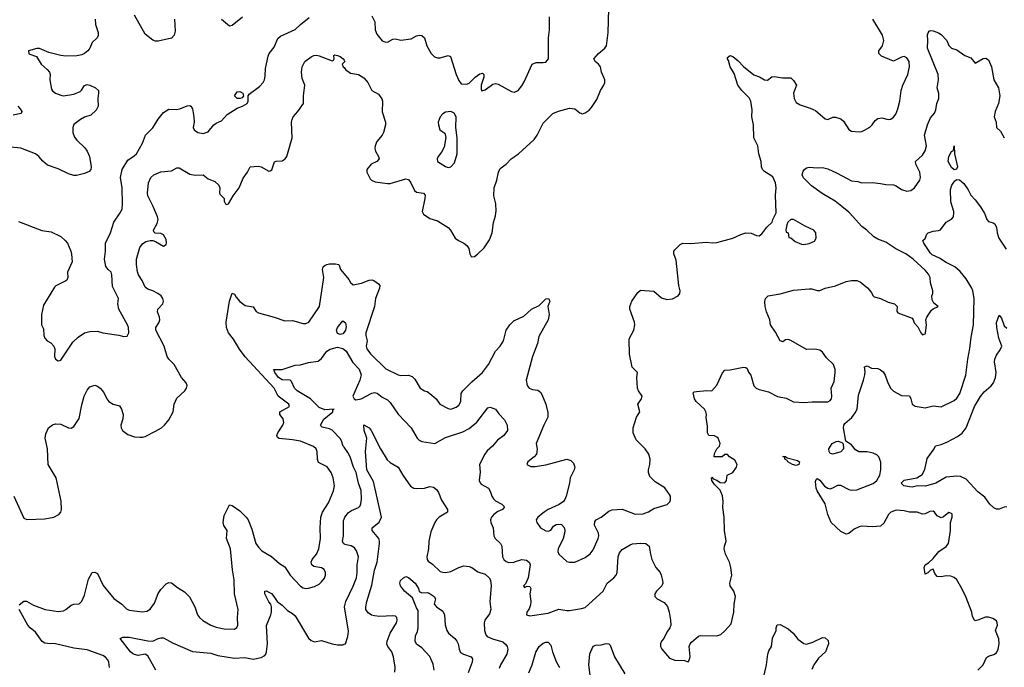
# Model space of a CAD drawing. Header units: inches. Extents: x 2001573 to 2220545, y 644482 to 846830.
# Tile 482 of 656: x 2107539 to 2115010, y 766551 to 771467. Entities that reach past the tile are written whole.
import ezdxf

# ---------------------------------------------------------------- set-up
doc = ezdxf.new("R2010")
doc.units = ezdxf.units.IN
doc.header["$MEASUREMENT"] = 0
for name, color, linetype in [('C1706', 7, 'Continuous'), ('C1707', 7, 'Continuous'), ('C1716', 7, 'Continuous'), ('C1717', 7, 'Continuous')]:
    doc.layers.add(name, color=color, linetype=linetype)

msp = doc.modelspace()

# ---------------------------------------------------------------- linework, layer by layer
at = {"layer": 'C1706', "color": 5}
for points, elevation in [([(2107493.4, 767850), (2107570, 767683), (2107593.8, 767673.8), (2107730, 767677.1), (2107797, 767690), (2107835, 767710), (2107849.8, 767730), (2107855.6, 767750), (2107852.9, 767812.9), (2107815.1, 767990), (2107755.4, 768090), (2107750.9, 768210), (2107732.4, 768290), (2107736.2, 768323.8), (2107756.2, 768370), (2107787.3, 768392.7), (2107810, 768399.5), (2107850, 768395.8), (2107910, 768368), (2107930, 768367.3), (2107950, 768378.8), (2107990, 768441), (2108010, 768544.7), (2108028.2, 768610), (2108050, 768654.8), (2108070, 768679.1), (2108110, 768693.4), (2108130, 768686), (2108150, 768671), (2108177.4, 768637.4), (2108199.3, 768590), (2108216.3, 768570), (2108249, 768549), (2108296.5, 768536.5), (2108311.8, 768511.8), (2108323.6, 768470), (2108321.5, 768438.5), (2108307.2, 768390), (2108308.5, 768370), (2108318, 768350), (2108358.3, 768318.3), (2108410, 768301.3), (2108450, 768297.3), (2108470, 768297.3), (2108490, 768304), (2108570, 768342.7), (2108614.5, 768370), (2108638, 768390), (2108670, 768430.8), (2108704, 768490), (2108711.6, 768550), (2108730, 768594), (2108792.3, 768650), (2108804.5, 768670), (2108809.4, 768690), (2108800.9, 768710), (2108765.6, 768750), (2108709.8, 768850), (2108670.9, 768890.9), (2108658.6, 768910), (2108634.2, 768990), (2108572.1, 769110), (2108571.3, 769130), (2108594.4, 769165.6), (2108601.5, 769190), (2108599.7, 769210), (2108585.1, 769250), (2108587.6, 769270), (2108623.7, 769310), (2108629.4, 769330), (2108626, 769350), (2108612.3, 769370), (2108586, 769390), (2108549.3, 769410), (2108510, 769422.4), (2108490, 769436.9), (2108466.9, 769486.9), (2108439.7, 769530), (2108433.2, 769553.2), (2108424.7, 769610), (2108424, 769650), (2108450, 769738.8), (2108470, 769765.5), (2108496.6, 769783.4), (2108530, 769790.7), (2108550, 769790.7), (2108570, 769783.1), (2108630, 769748.8), (2108650, 769762), (2108653.3, 769770), (2108650, 769798), (2108630, 769833.5), (2108610, 769844.8), (2108567.3, 769847.3), (2108556, 769856), (2108554, 769870), (2108580.8, 769919.2), (2108588.9, 769950), (2108585, 769970), (2108572.8, 770000)], 420), ([(2107530, 769936), (2107706.4, 769866.4), (2107777.1, 769857.1), (2107850, 769821.1), (2107884.9, 769790), (2107900.3, 769770), (2107926.7, 769710), (2107932.8, 769687.2), (2107937.1, 769630), (2107900.4, 769550), (2107903.8, 769510), (2107895.5, 769490), (2107890, 769483.7), (2107812.7, 769447.3), (2107803.4, 769436.6), (2107720.3, 769299.7), (2107705.5, 769230), (2107704.7, 769150), (2107719.9, 769119.9), (2107723.1, 769070), (2107730, 769051), (2107747.7, 769030), (2107774.9, 769014.9), (2107798, 768990), (2107804.7, 768970), (2107802.8, 768910), (2107811.3, 768890), (2107830, 768878.8), (2107850, 768882.8), (2107941, 769019), (2107982, 769058), (2108030.9, 769089.1), (2108070, 769100.3), (2108130, 769103.7), (2108170.3, 769090.3), (2108290, 769072.7), (2108330, 769062.4), (2108354, 769066), (2108367.3, 769090), (2108363.6, 769130), (2108356.9, 769150), (2108291.1, 769270), (2108283.6, 769310), (2108287.6, 769350), (2108242, 769442), (2108238.5, 769530), (2108233, 769550), (2108209.5, 769570), (2108192.5, 769592.5), (2108183, 769650), (2108189.6, 769710), (2108189.6, 769770), (2108228.6, 769850), (2108252.8, 769930), (2108300.5, 770000)], 440), ([(2107533.8, 767026.2), (2107570, 767053), (2107590, 767054), (2107643.4, 767023.4), (2107731.1, 766991.1), (2107830, 766976.1), (2107870, 766979.6), (2107890, 766989), (2107930, 767022.3), (2107950, 767030.3), (2107990, 767033.7), (2108010, 767054), (2108030, 767099.1), (2108060, 767220), (2108090, 767270.7), (2108110, 767274), (2108130, 767262.8), (2108172.7, 767172.7), (2108253.2, 767073.2), (2108314.9, 767030), (2108350, 766996.3), (2108370, 766986), (2108470, 766971.5), (2108502.8, 766977.2), (2108528.5, 766991.5), (2108562.5, 767037.5), (2108588.8, 767111.2), (2108610, 767142.6), (2108650, 767184.9), (2108670, 767195.5), (2108690, 767193), (2108736.9, 767156.9), (2108790, 767124.4), (2108826.4, 767086.4), (2108867.8, 767010), (2108889.1, 766949.1), (2108902.4, 766930), (2108927.3, 766907.3), (2108988, 766870), (2109030, 766854.9), (2109090, 766843.7), (2109170, 766842), (2109187.3, 766852.7), (2109195.1, 766870), (2109191.2, 766930), (2109195.6, 766990), (2109169.8, 767109.8), (2109165.2, 767214.8), (2109152.5, 767290), (2109137.7, 767450), (2109107.9, 767530), (2109113.3, 767590), (2109088.2, 767628.2), (2109082, 767650), (2109090, 767704), (2109130, 767784.9), (2109150, 767779.5), (2109210, 767740.2), (2109258.3, 767690), (2109271.7, 767670), (2109300.2, 767600.2), (2109330, 767490.6), (2109350, 767462.4), (2109376.7, 767436.7), (2109450, 767392.9), (2109510, 767339.6), (2109550, 767314.7), (2109590.3, 767250), (2109670, 767167.7), (2109690, 767154.6), (2109710, 767150.3), (2109730, 767151.4), (2109774.9, 767165.1), (2109810, 767183.2), (2109830, 767199), (2109851.1, 767228.9), (2109858.8, 767250), (2109860.4, 767270), (2109850, 767294), (2109830, 767306.3), (2109770, 767316.9), (2109755.6, 767330), (2109751.2, 767350), (2109758.3, 767370), (2109790, 767410.3), (2109809.2, 767450.8), (2109820.6, 767530), (2109818.4, 767610), (2109823.5, 767690), (2109836.5, 767730), (2109881.3, 767798.7), (2109920.4, 767890), (2109927, 767930), (2109918.2, 767990), (2109901.4, 768030), (2109872.9, 768072.9), (2109806.3, 768106.3), (2109799.8, 768130), (2109797.1, 768190), (2109789.7, 768210), (2109768.1, 768228.1), (2109668.9, 768268.9), (2109610, 768278.8), (2109507, 768287), (2109494.7, 768294.7), (2109491.1, 768310), (2109498.4, 768330), (2109536.8, 768390), (2109542.8, 768410), (2109536.9, 768436.9), (2109512.8, 768470), (2109511.6, 768490), (2109586, 768530), (2109581.3, 768550), (2109501.1, 768610), (2109470.5, 768670), (2109248.8, 768908.8), (2109205.5, 768965.5), (2109162.1, 769042.1), (2109122.9, 769090), (2109107.6, 769130), (2109106, 769170), (2109131.2, 769330), (2109150, 769391), (2109170, 769384), (2109181, 769361), (2109208.2, 769328.2), (2109250, 769298.5), (2109310, 769287.3), (2109333.1, 769253.1), (2109350, 769241.3), (2109470, 769210.4), (2109550, 769181.1), (2109610, 769184.6), (2109690, 769160.6), (2109710, 769160.2), (2109732.1, 769170), (2109813.3, 769290), (2109846.2, 769510), (2109837.7, 769570), (2109841, 769590), (2109857, 769603), (2109870, 769610.1), (2109890, 769613), (2109934.4, 769614.4), (2109957, 769610), (2109963.2, 769603.2), (2109973.6, 769570), (2110000, 769539)], 380), ([(2110000, 769095.4), (2109990, 769083.2), (2109970, 769077.7), (2109950, 769086.4), (2109941.8, 769110), (2109950, 769130.2), (2109990, 769181.6), (2110000, 769174.2)], 360), ([(2110000, 768221.6), (2109993.8, 768230), (2109980.7, 768270), (2109970, 768288.2), (2109910.6, 768350.6), (2109890, 768360.9), (2109833.8, 768373.8), (2109823.9, 768383.9), (2109822, 768390), (2109846, 768434), (2109914.5, 768490), (2109914.6, 768505.4), (2109926, 768510), (2109853, 768507), (2109810, 768523.1), (2109744.8, 768590), (2109643.9, 768650), (2109624.8, 768670), (2109600.9, 768720.9), (2109590, 768729.8), (2109530, 768734.6), (2109503.1, 768750), (2109474, 768790), (2109467.5, 768812.5), (2109530, 768812.7), (2109630, 768844.7), (2109670, 768847.3), (2109730, 768864.9), (2109804.4, 768875.6), (2109830, 768894.4), (2109868.3, 768950), (2109893.7, 768966.3), (2109950, 768982.3), (2109990, 768972.5), (2110000, 768963.9)], 360), ([(2110000, 767487.4), (2109992.9, 767492.9), (2109988.7, 767510), (2109995.3, 767550), (2109995.4, 767664.6), (2110000, 767676.5)], 360), ([(2108572, 766530), (2108510, 766637.6), (2108490, 766651.2), (2108438.5, 766641.5), (2108410, 766647.7), (2108395.9, 766655.9), (2108379.1, 766670), (2108300.9, 766770), (2108321, 766779), (2108370, 766780.1), (2108510, 766752.7), (2108549.2, 766750.8), (2108590, 766770.6), (2108610, 766776.3), (2108630, 766774), (2108698, 766738), (2108850, 766672), (2108990, 766657.4), (2109041.2, 766641.2), (2109170, 766621), (2109246.3, 766626.3), (2109310, 766614), (2109370, 766626), (2109398.3, 766641.7), (2109406, 766650), (2109412, 766670), (2109418.7, 766730), (2109410.9, 766869.1), (2109445.1, 766950), (2109449.5, 766970), (2109449.5, 767010), (2109444.5, 767030), (2109430, 767049.3), (2109399.5, 767110), (2109398, 767130), (2109410, 767132.7), (2109450, 767110.3), (2109468.4, 767090), (2109491.5, 767051.5), (2109530, 767023.8), (2109570, 766981.3), (2109610, 766959.1), (2109630, 766940.8), (2109730, 766773.7), (2109750, 766754.3), (2109774.7, 766745.2), (2109830, 766756), (2109910, 766728.7), (2109950, 766721.1), (2109990, 766721.3), (2110000, 766726)], 360), ([(2108221.5, 766550), (2108216.2, 766590), (2108208.3, 766608.3), (2108190, 766628.4), (2108170, 766640.9), (2108050, 766685), (2107950, 766695.9), (2107810, 766729.8), (2107750, 766730.9), (2107730, 766735.1), (2107710, 766746.9), (2107657.6, 766817.6), (2107617.2, 766850), (2107600.3, 766870), (2107535.1, 766990)], 380)]:
    msp.add_lwpolyline(points, dxfattribs=dict(at, elevation=elevation))
at = {"layer": 'C1707', "color": 5}
for points, elevation in [([(2108713.8, 771470), (2108719, 771381), (2108711.8, 771350), (2108690, 771328.2), (2108590, 771303), (2108570, 771303.5), (2108550, 771311.1), (2108490, 771356.3), (2108410, 771502.4)], 440), ([(2108110.4, 771470), (2108114, 771430), (2108134, 771370), (2108133.7, 771346.3), (2108126.8, 771330), (2108090, 771294), (2108070.5, 771250), (2108055.5, 771230), (2108030.2, 771209.8), (2108010, 771200.5), (2107973.1, 771193.1), (2107890, 771191.1), (2107850, 771194.3), (2107758.9, 771218.9), (2107690, 771249.3), (2107670, 771249.2), (2107606, 771230), (2107607.9, 771207.9), (2107667.3, 771187.3), (2107702.4, 771130), (2107748.5, 771090), (2107764.9, 771070), (2107770.4, 771050), (2107768.5, 771010), (2107780.7, 770940.7), (2107787.2, 770927.2), (2107810.7, 770910), (2107850, 770893.1), (2107870, 770890.3), (2107950, 770902.2), (2107998, 770922), (2108008.7, 770931.3), (2108030, 770967.7), (2108050, 770974.6), (2108070, 770970.3), (2108113.4, 770950), (2108136, 770930), (2108137.8, 770910), (2108131.5, 770870), (2108134.3, 770810), (2108119.9, 770780.1), (2108078, 770742), (2108030, 770727.8), (2108000.5, 770710), (2107950, 770671.5), (2107940.9, 770650), (2107942.3, 770610), (2107955.3, 770575.2), (2107972.7, 770552.7), (2108033.7, 770493.7), (2108050.4, 770470), (2108068, 770430), (2108080.3, 770350), (2108078, 770330), (2108064.8, 770315.2), (2108030, 770299.1), (2107970, 770285.1), (2107950, 770285.6), (2107910, 770298), (2107830, 770334.3), (2107750, 770363), (2107713.4, 770393.4), (2107683, 770430), (2107659.5, 770450), (2107548.6, 770491.4), (2107470, 770499.7)], 440), ([(2108300.5, 770000), (2108307.3, 770010), (2108315.8, 770030), (2108319.7, 770070), (2108317.2, 770190), (2108303.1, 770270), (2108315.6, 770330), (2108359, 770401), (2108407.3, 770432.7), (2108424, 770450), (2108471.1, 770530), (2108494, 770590), (2108550, 770646.4), (2108590, 770712.4), (2108630, 770763.1), (2108670, 770788.4), (2108725.3, 770785.3), (2108752.7, 770790), (2108810, 770814), (2108830, 770814.9), (2108837.3, 770810), (2108850.3, 770790), (2108859.5, 770730), (2108861.7, 770690), (2108854.9, 770650), (2108862.6, 770630), (2108890, 770611.8), (2108930, 770603.8), (2108970, 770615.5), (2109010.8, 770669.2), (2109030, 770682.6), (2109070, 770698.7), (2109113.5, 770746.5), (2109190, 770796), (2109230, 770811), (2109264, 770830), (2109273.6, 770850), (2109272, 770890), (2109279.1, 770900.9), (2109359.4, 770960.6), (2109387, 770990), (2109397, 771010), (2109402.4, 771037.6), (2109403.8, 771096.2), (2109423.5, 771190), (2109432.6, 771210), (2109470, 771258.4), (2109496.4, 771323.6), (2109517.1, 771342.9), (2109630, 771392.4), (2109668.7, 771431.3), (2109736.6, 771483.4)], 440), ([(2109230, 771487.3), (2109150, 771424), (2109130, 771419), (2109070, 771467.6)], 440), ([(2108572.8, 770000), (2108552.3, 770050), (2108512.2, 770130), (2108509.8, 770150.2), (2108516.3, 770230), (2108534, 770270), (2108556, 770290), (2108610, 770313.4), (2108690, 770318.7), (2108730, 770343.8), (2108750, 770343.1), (2108830, 770294), (2108870, 770287.2), (2108930, 770290.3), (2108970, 770258.8), (2109019.9, 770239.9), (2109050, 770210.6), (2109057.6, 770190), (2109056, 770150), (2109060.7, 770140.7), (2109091, 770110), (2109091, 770090), (2109101, 770070), (2109110, 770065.5), (2109122, 770070), (2109158.9, 770130), (2109204.2, 770190), (2109235.3, 770264.7), (2109267.3, 770310), (2109288.7, 770351.3), (2109350, 770355.6), (2109370.2, 770350.2), (2109430, 770317.6), (2109439.7, 770320.3), (2109452.2, 770327.7), (2109471.9, 770388.1), (2109486, 770394), (2109530, 770397.1), (2109552.7, 770410), (2109567, 770430), (2109607.1, 770570), (2109602.4, 770690), (2109605.1, 770710), (2109614.5, 770730), (2109649.3, 770770), (2109692, 770830), (2109691.6, 770890), (2109701.6, 770970), (2109681.1, 771021.1), (2109677.6, 771070), (2109681.7, 771110), (2109703, 771150), (2109750, 771185.7), (2109770, 771195.6), (2109790, 771198), (2109810, 771194), (2109910, 771154.8), (2109920.4, 771159.6), (2109925.2, 771170), (2109923.7, 771196.3), (2109930, 771201), (2109950, 771196.4), (2109970, 771187.7), (2109993, 771170), (2110000, 771159.2)], 420), ([(2110000, 771143.8), (2109986.8, 771130), (2109994, 771110), (2110000, 771103.3)], 420), ([(2107524.4, 770810), (2107542.4, 770790), (2107555.5, 770770), (2107550, 770755.3), (2107490, 770742.6)], 420)]:
    msp.add_lwpolyline(points, dxfattribs=dict(at, elevation=elevation))
at = {"layer": 'C1707', "color": 5, "elevation": 440}
msp.add_lwpolyline([(2109210, 770869), (2109188, 770870), (2109169.2, 770890), (2109190, 770918.8), (2109210, 770922.8), (2109230.8, 770910), (2109238, 770890), (2109226, 770874)], close=True, dxfattribs=at)
at = {"layer": 'C1716', "color": 5}
for points, elevation in [([(2110000, 769539), (2110036.3, 769496.3), (2110050, 769472.6), (2110070, 769455.6), (2110132.7, 769467.3), (2110190.2, 769490.2), (2110210, 769492.7), (2110226.4, 769486.4), (2110261.7, 769461.7), (2110270.4, 769450), (2110270.3, 769430), (2110239, 769350), (2110231.5, 769290), (2110165.5, 769090), (2110164.5, 769070), (2110175.6, 769030), (2110167.2, 768990), (2110172.2, 768970), (2110200.6, 768930), (2110318.2, 768818.2), (2110410, 768772.2), (2110430, 768767.6), (2110490, 768768.8), (2110517.8, 768757.8), (2110537.8, 768737.7), (2110577.3, 768670), (2110610, 768650.6), (2110630, 768646), (2110652, 768630), (2110698, 768590), (2110726, 768550), (2110790, 768515.3), (2110810, 768511.8), (2110850, 768525.4), (2110870, 768540.8), (2110886, 768570), (2110889.7, 768630), (2110901.3, 768650), (2110970, 768718.9), (2111050, 768788.7), (2111096.5, 768850), (2111149.8, 768950), (2111185.1, 768990), (2111210, 769028.5), (2111229.7, 769110), (2111256.9, 769150), (2111290, 769182.7), (2111293.9, 769184.5), (2111363.6, 769216.4), (2111423.6, 769270), (2111481.4, 769298.6), (2111530, 769348.2), (2111551.6, 769351.5), (2111560.4, 769330), (2111545.5, 769290), (2111555.8, 769230), (2111548.8, 769190), (2111478.4, 769061.6), (2111466.9, 769010), (2111429.2, 768910), (2111381.1, 768730), (2111388.4, 768690), (2111404.9, 768670), (2111430, 768659.5), (2111470, 768654), (2111490, 768640.4), (2111501.8, 768621.8), (2111531.6, 768550), (2111546.5, 768486.5), (2111546.4, 768450), (2111516.1, 768390), (2111458, 768250), (2111466.6, 768206.6), (2111460.4, 768170), (2111443.8, 768150), (2111394.8, 768110), (2111386, 768090), (2111416.4, 768076.4), (2111450, 768074.9), (2111530, 768089.2), (2111690, 768132.4), (2111721.1, 768121.1), (2111739.9, 768099.9), (2111752, 768070), (2111747, 768050), (2111716.5, 767990), (2111711.4, 767950), (2111686.4, 767850), (2111675.4, 767824.6), (2111664.2, 767810), (2111632.2, 767787.8), (2111550, 767749.8), (2111517.6, 767730), (2111470.5, 767690), (2111459.1, 767670), (2111462, 767650), (2111490.3, 767610.2), (2111530, 767587), (2111550, 767584.9), (2111568.2, 767591.8), (2111590, 767622.4), (2111610, 767635.9), (2111630, 767638.8), (2111650, 767634.4), (2111670, 767612.7), (2111674.6, 767590), (2111672, 767568), (2111662, 767530), (2111624.9, 767450), (2111623.1, 767430), (2111630.8, 767410), (2111690, 767354.8), (2111710, 767348.2), (2111750, 767350.4), (2111830, 767386), (2111866.5, 767413.5), (2111890, 767443.8), (2111928.4, 767530), (2111933.1, 767550), (2111931, 767570), (2111899.7, 767630), (2111903.1, 767656.9), (2111912.7, 767670), (2111950, 767690.3), (2112010, 767737.7), (2112033.8, 767746.2), (2112110, 767751.2), (2112210, 767713.4), (2112270, 767717), (2112310, 767732.2), (2112350, 767757.6), (2112452.5, 767787.5), (2112473.1, 767806.9), (2112477.2, 767822.8), (2112476.2, 767850), (2112470, 767864), (2112434, 767914), (2112360.4, 767960.4), (2112320.7, 768000.7), (2112311.5, 768030), (2112311.3, 768050), (2112321.3, 768090), (2112323.6, 768130), (2112312, 768170), (2112284.5, 768210), (2112217.7, 768277.7), (2112194, 768330), (2112193.6, 768370), (2112219.7, 768450), (2112244.5, 768490), (2112229.5, 768550), (2112258, 768590), (2112262.7, 768610), (2112234, 768650), (2112227.8, 768670), (2112222, 768750), (2112226, 768790), (2112186.6, 768830), (2112167.2, 768927.2), (2112163.3, 769036.7), (2112166, 769050), (2112198.7, 769110), (2112205.6, 769150), (2112202.9, 769170), (2112169.6, 769270), (2112169.6, 769290.4), (2112182.9, 769330), (2112230, 769397.3), (2112250, 769413.4), (2112350, 769406), (2112410, 769356.3), (2112450, 769343), (2112491.4, 769348.6), (2112535.1, 769370), (2112547, 769390), (2112549.5, 769410), (2112541.6, 769450), (2112521.3, 769641.3), (2112502.7, 769690), (2112503.7, 769710), (2112510, 769721), (2112550, 769761), (2112570, 769770.8), (2112631.6, 769768.4), (2112750, 769778), (2112793, 769773), (2112830, 769775.3), (2112950, 769808.9), (2113010, 769836.1), (2113050, 769848.2), (2113090, 769845.8), (2113130, 769828.2), (2113150, 769827.7), (2113170, 769841), (2113207.7, 769892.3), (2113249, 769930), (2113253.2, 769950), (2113278.4, 770000)], 380), ([(2110000, 768963.9), (2110016.3, 768950), (2110065.8, 768865.8), (2110113.8, 768813.8), (2110130, 768771), (2110119.7, 768730), (2110066.4, 768610), (2110075.6, 768590), (2110090, 768582.6), (2110129.5, 768589.5), (2110210, 768633.1), (2110230, 768637), (2110252.6, 768632.6), (2110290, 768600.8), (2110330, 768581.5), (2110350, 768562.6), (2110410, 768471.6), (2110510.4, 768370), (2110555.8, 768290), (2110570, 768274.4), (2110590, 768264.2), (2110690, 768250.3), (2110770, 768296.9), (2110901.7, 768338.3), (2110950, 768364.5), (2111007.5, 768412.5), (2111090, 768521.6), (2111110, 768526.7), (2111150, 768510.3), (2111174.4, 768474.4), (2111217.6, 768430), (2111237.1, 768390), (2111240.4, 768350), (2111212.7, 768310), (2111164.1, 768275.9), (2111126, 768230), (2111084.9, 768195.1), (2111067.8, 768170), (2111027.6, 768090), (2111032.6, 768032.6), (2111026, 767970), (2111031.8, 767951.8), (2111041.5, 767941.5), (2111095.8, 767910), (2111109.2, 767889.2), (2111121.2, 767850), (2111134.3, 767830), (2111150, 767816.1), (2111196.4, 767790), (2111217.1, 767770), (2111203, 767750), (2111167.2, 767732.8), (2111136.5, 767710), (2111118.9, 767690), (2111111.7, 767670), (2111113.4, 767650), (2111131.8, 767610), (2111135.8, 767550), (2111146.7, 767530), (2111186.7, 767490), (2111196.5, 767470), (2111203.2, 767390), (2111211.7, 767370), (2111230, 767354), (2111250, 767346), (2111289.2, 767350), (2111290, 767350.3), (2111293.9, 767351.5), (2111350, 767369.2), (2111385.3, 767365.3), (2111407.8, 767347.8), (2111411.3, 767330), (2111396.9, 767230), (2111376.3, 767183.7), (2111361, 767170), (2111370, 767158), (2111390, 767167.3), (2111410, 767164), (2111417, 767150), (2111410.3, 767110), (2111417.8, 767050), (2111415.3, 767024.7), (2111406, 766994), (2111386, 766970), (2111384.7, 766950), (2111410, 766942), (2111550, 766962.3), (2111630, 766992.7), (2111690, 766982.3), (2111710, 766983.1), (2111802.8, 766997.2), (2111830, 767005.3), (2111965.1, 767130), (2111995.6, 767190), (2112047.8, 767230), (2112066, 767250), (2112072.4, 767270), (2112079.7, 767390), (2112090, 767419.1), (2112110, 767445.5), (2112170, 767482), (2112190, 767488.7), (2112250, 767493.7), (2112290, 767490.4), (2112314.9, 767470), (2112324.2, 767410), (2112335.6, 767370), (2112366.7, 767310), (2112397.6, 767270), (2112407, 767250), (2112415.8, 767210), (2112418.4, 767190), (2112410.4, 767170), (2112370.6, 767130), (2112357.3, 767110), (2112358.8, 767090), (2112376, 767070), (2112430, 767043), (2112453.7, 767013.7), (2112467, 766970), (2112478, 766910), (2112478.7, 766870), (2112472.2, 766850), (2112450, 766818), (2112427.2, 766770), (2112410, 766749.3), (2112401.1, 766730), (2112401.3, 766710), (2112410.6, 766690), (2112470, 766621.6), (2112510, 766605.5), (2112584, 766604), (2112610, 766592), (2112622, 766610), (2112626, 766634), (2112619.5, 766710), (2112627, 766730), (2112637.4, 766742.6), (2112690, 766786.8), (2112706.8, 766793.2), (2112830, 766790.4), (2112858.9, 766801.1), (2112890, 766827.3), (2112938.4, 766881.6), (2112957.4, 766970), (2112960.5, 767030), (2112969.7, 767090), (2112957.7, 767130), (2112929.6, 767170), (2112927.8, 767190), (2112942, 767250), (2112934.5, 767310), (2112925.3, 767350), (2112895.3, 767410), (2112884.7, 767450), (2112886.6, 767470), (2112900.5, 767510), (2112886, 767590), (2112883.5, 767690), (2112874.5, 767765.5), (2112878, 767810), (2112871.7, 767851.7), (2112854.8, 767894.8), (2112810, 767939), (2112790, 767968.7), (2112789.2, 767990.8), (2112790, 767994), (2112802, 767982), (2112830, 767972), (2112855.3, 767955.3), (2112890, 767951.3), (2112901.2, 767970), (2112908, 768010), (2112950, 768031.3), (2112979, 768070), (2112982, 768090), (2112964.7, 768124.7), (2112926, 768150), (2112910, 768166), (2112890, 768166), (2112870, 768148), (2112808.9, 768148.9), (2112810, 768174), (2112828, 768210), (2112848, 768230), (2112854, 768250), (2112839, 768290), (2112830, 768299), (2112810, 768308.7), (2112768, 768310), (2112758, 768330), (2112758, 768382), (2112746.8, 768446.8), (2112749.3, 768470), (2112744.5, 768490), (2112735.1, 768510), (2112672.4, 768570), (2112659.7, 768590), (2112650, 768634), (2112658, 768642), (2112675.5, 768644.5), (2112753, 768653), (2112790, 768651), (2112827.7, 768692.3), (2112873, 768787), (2112890, 768807.3), (2112930, 768810.4), (2113030.6, 768830.6), (2113047.9, 768827.9), (2113058.4, 768818.4), (2113070, 768791.3), (2113088, 768768), (2113108.9, 768688.9), (2113127.7, 768670), (2113150, 768659.5), (2113222, 768642), (2113290, 768606), (2113354.2, 768594.2), (2113410, 768567.7), (2113490, 768560.5), (2113552.7, 768567.3), (2113670, 768567.1), (2113690, 768576.3), (2113698, 768590), (2113700.5, 768610), (2113695.1, 768670), (2113719.1, 768720.9), (2113727.2, 768790), (2113726.9, 768813.1), (2113713.8, 768850), (2113661, 768901), (2113630, 768942.6), (2113610, 768958.7), (2113573, 768967), (2113510, 768964), (2113390, 769033), (2113370, 769039.6), (2113350, 769037), (2113330, 769022.7), (2113310, 769029.4), (2113274.6, 769094.6), (2113235.6, 769150), (2113231.2, 769190), (2113205.1, 769250), (2113194.7, 769290), (2113192.1, 769327.9), (2113197.2, 769350), (2113218, 769370), (2113310, 769387), (2113410, 769413.7), (2113530, 769423.6), (2113550, 769423.1), (2113590, 769411.8), (2113610, 769412), (2113651.8, 769428.2), (2113730, 769447.6), (2113810, 769479.5), (2113850, 769488.4), (2113890, 769488.4), (2113917.2, 769477.2), (2113971.6, 769431.5), (2113998.9, 769398.9), (2114014, 769370), (2114023.1, 769363.1), (2114070, 769350.4), (2114130, 769324.2), (2114176, 769310), (2114197.3, 769290), (2114195.3, 769255.3), (2114203, 769243), (2114310, 769201), (2114318.8, 769190), (2114326.2, 769166.2), (2114355.2, 769135.2), (2114376, 769090), (2114390, 769076), (2114410, 769082), (2114411.7, 769088.3), (2114418.7, 769150), (2114415.1, 769190), (2114422.7, 769210), (2114458.9, 769261.1), (2114470, 769271.3), (2114508, 769290), (2114474.8, 769314.8), (2114461.6, 769341.6), (2114460.7, 769370), (2114467.3, 769390), (2114467.6, 769410), (2114450, 769468.7), (2114446.6, 769510), (2114435.9, 769535.9), (2114410, 769566), (2114319.5, 769650), (2114263.6, 769690), (2114187.6, 769727.6), (2114110, 769779.1), (2114050, 769802), (2114019.4, 769819.4), (2113967.6, 769870), (2113930, 769896.8), (2113835.3, 770000)], 360), ([(2110598, 770000), (2110602.4, 769990), (2110650, 769958.5), (2110710, 769941.1), (2110790, 769890.2), (2110808.8, 769870), (2110843, 769810), (2110867.7, 769790), (2110910, 769771.4), (2110933, 769753), (2110946, 769730), (2110954.4, 769690), (2110964, 769670), (2110970, 769666.4), (2110990, 769670.4), (2111013.5, 769686.5), (2111064.1, 769735.9), (2111102.7, 769797.3), (2111124.5, 769850), (2111133.5, 769926.5), (2111150, 769978), (2111152.9, 770000)], 420), ([(2114810, 766530.2), (2114848.7, 766570), (2114874.7, 766625.2), (2114890, 766635.8), (2114931.3, 766648.7), (2114950, 766660.7), (2114963, 766690), (2114970.9, 766730), (2114967.6, 766767.6), (2114944.5, 766830), (2114957.6, 766870), (2114956.2, 766890), (2114950, 766904), (2114922.9, 766922.9), (2114890, 766932.7), (2114867.7, 766932.3), (2114809.1, 766909.1), (2114790, 766905.2), (2114784, 766910), (2114770, 766938), (2114763.6, 766970), (2114721.3, 767081.3), (2114688.6, 767150), (2114650, 767215.1), (2114630, 767232.3), (2114604.1, 767244.1), (2114570, 767245.6), (2114530, 767237.6), (2114501.6, 767241.6), (2114483.7, 767263.7), (2114470, 767295.3), (2114450, 767288), (2114430, 767268), (2114410, 767258), (2114402.7, 767310), (2114408.7, 767330), (2114435.3, 767344.7), (2114470, 767377.3), (2114512.8, 767430), (2114570, 767469.3), (2114587.8, 767490), (2114603.1, 767590), (2114602.4, 767650), (2114614.5, 767690), (2114613.9, 767713.9), (2114610, 767719.3), (2114590, 767726), (2114550, 767693.2), (2114530, 767685.2), (2114500.7, 767700.7), (2114481.2, 767730), (2114470, 767735.6), (2114445.5, 767734.5), (2114410, 767717.2), (2114390, 767714), (2114350, 767728.7), (2114290, 767728), (2114250, 767739), (2114190, 767744), (2114150, 767729.4), (2114130.6, 767710), (2114095.6, 767644.4), (2114070, 767622.4), (2114010, 767617.1), (2113930, 767621.6), (2113910, 767618.5), (2113870, 767600.9), (2113830, 767566.6), (2113810, 767562.9), (2113770, 767582.9), (2113697, 767650), (2113672.3, 767712.3), (2113651.7, 767791.7), (2113589.7, 767889.7), (2113581.6, 767910), (2113578, 767962), (2113582.7, 767977.3), (2113590, 767984.7), (2113610, 767970.8), (2113646.4, 767926.4), (2113670, 767910.5), (2113690, 767907), (2113710, 767913), (2113746.5, 767933.5), (2113767, 767933), (2113830, 767902), (2113850, 767897), (2113890, 767897.8), (2114014.3, 767945.7), (2114043.5, 767970), (2114066, 768010), (2114072, 768050), (2114072.4, 768107.6), (2114058.3, 768150), (2114043.3, 768163.3), (2114016, 768176), (2113970, 768186.3), (2113907.5, 768187.5), (2113881.1, 768201.1), (2113850, 768239.3), (2113808.7, 768268.7), (2113789.7, 768369.7), (2113792.4, 768390), (2113798.8, 768401.2), (2113852, 768448), (2113878, 768482), (2113892.8, 768510), (2113902.5, 768617.5), (2113941.7, 768730), (2113951.9, 768771.9), (2113954.8, 768794.8), (2113950, 768832), (2113970, 768838.8), (2114003, 768823), (2114050, 768818.4), (2114070.6, 768810), (2114090, 768794.9), (2114107, 768770), (2114125.3, 768710), (2114150, 768667), (2114170, 768647.7), (2114230, 768613.7), (2114291.8, 768611.8), (2114302, 768590), (2114310.7, 768550), (2114332.7, 768532.7), (2114410, 768521.1), (2114470, 768536), (2114530, 768529), (2114630, 768575.6), (2114650, 768593.7), (2114672.9, 768630), (2114719.2, 768770), (2114732.9, 768890), (2114749.8, 768970.2), (2114758, 769058), (2114776.3, 769150), (2114780.4, 769350), (2114771.3, 769410), (2114764, 769430), (2114721.1, 769501.1), (2114675.8, 769555.8), (2114635.3, 769590), (2114570, 769624.3), (2114517.9, 769657.9), (2114462.9, 769682.9), (2114450, 769695.8), (2114400.4, 769770), (2114392.7, 769790), (2114410, 769807.3), (2114421.3, 769838.7), (2114431.3, 769848.7), (2114470, 769863.1), (2114510, 769866.7), (2114526.7, 769873.3), (2114569.6, 769930), (2114610, 769952.4), (2114623.5, 769970), (2114626.8, 770000)], 340), ([(2114857.7, 770000), (2114858.6, 769998.5), (2114876.3, 769950), (2114890, 769936.3), (2114925.8, 769925.8), (2114937.3, 769917.3), (2114950.2, 769890.2), (2114956.5, 769850), (2114969.2, 769810), (2115025.3, 769725.3)], 340), ([(2115030, 767769.5), (2115010, 767767), (2114970, 767751.1), (2114950, 767752.3), (2114930, 767763.1), (2114900.3, 767790), (2114861.9, 767841.9), (2114810, 767883.1), (2114719.7, 767979.7), (2114678.9, 767998.9), (2114650, 768001.8), (2114570, 767993.8), (2114490, 767949.9), (2114412.9, 767927.1), (2114351.5, 767928.5), (2114310, 767919.7), (2114290, 767920.8), (2114247, 767930), (2114226.6, 767950), (2114250, 767971.3), (2114345.2, 767990), (2114385.9, 768014.1), (2114408.3, 768051.7), (2114424.6, 768135.4), (2114477.2, 768210), (2114487.2, 768232.8), (2114530, 768243), (2114578, 768262), (2114656.2, 768303.8), (2114691.5, 768328.5), (2114721.5, 768370), (2114783.7, 768530), (2114830, 768608.2), (2114857.8, 768642.2), (2114911.3, 768688.7), (2114927.6, 768710), (2114943.9, 768750), (2114948.3, 768788.3), (2114935.8, 768870), (2114937.6, 768890), (2114950, 768921), (2114979.3, 768960.7), (2114992, 768990), (2114969.1, 769049.1), (2114952.4, 769130), (2114951, 769169), (2114970, 769224.7), (2114990, 769201), (2115010, 769143.8), (2115030, 769124.4)], 320), ([(2110000, 769174.2), (2110010, 769166.8), (2110016.7, 769136.7), (2110011.9, 769110), (2110000, 769095.4)], 360), ([(2110385.6, 766514.4), (2110388.5, 766551.5), (2110375.5, 766630), (2110362, 766670), (2110332.8, 766710), (2110324.2, 766730), (2110326, 766750), (2110349.2, 766810.8), (2110397.2, 766890), (2110402.6, 766910), (2110400.7, 766930), (2110390, 766938.7), (2110370, 766942.6), (2110270, 766937.6), (2110230, 766941.5), (2110208.1, 766948.1), (2110183.6, 766963.6), (2110166.4, 766990), (2110165, 767010), (2110172.1, 767050), (2110210, 767174), (2110232, 767288), (2110251.3, 767350), (2110269.8, 767490), (2110269.8, 767510), (2110263.2, 767530), (2110212.4, 767590), (2110212.8, 767610), (2110266, 767654), (2110283.8, 767690), (2110222.6, 767962.6), (2110173.3, 768050), (2110163.8, 768190), (2110172.4, 768290), (2110153, 768350), (2110150, 768391), (2110190, 768370.3), (2110206, 768350), (2110277.6, 768210), (2110327.4, 768127.4), (2110350, 768104.9), (2110410.3, 768070), (2110446, 768010), (2110505.4, 767925.4), (2110530, 767912.2), (2110550, 767908.5), (2110610, 767911.6), (2110650, 767923.6), (2110678.4, 767918.4), (2110701.3, 767901.3), (2110717.4, 767877.4), (2110740.5, 767820.5), (2110784.9, 767750), (2110783.8, 767730), (2110722.6, 767690), (2110700.9, 767670), (2110687.9, 767650), (2110659.3, 767580.7), (2110642.8, 767510), (2110640.6, 767450), (2110629.4, 767390), (2110630.2, 767370), (2110637.4, 767357.4), (2110670, 767334), (2110730, 767279), (2110750, 767272.6), (2110770, 767270.2), (2110810, 767279.6), (2110872, 767310), (2110910, 767321.6), (2110950, 767316.9), (2110969.1, 767309.1), (2111016.1, 767276.1), (2111070, 767259.5), (2111100.3, 767230), (2111111.8, 767211.8), (2111116.3, 767170), (2111105.7, 767050), (2111113, 766990), (2111102.5, 766957.5), (2111067.2, 766910), (2111063.2, 766890), (2111066.7, 766830), (2111076.7, 766796.7), (2111085.4, 766785.4), (2111127.1, 766767.1), (2111203.7, 766743.7), (2111226.4, 766726.4), (2111236.9, 766710), (2111242.3, 766690), (2111235.5, 766650), (2111187.4, 766570), (2111176.7, 766543.3)], 340), ([(2110000, 767676.5), (2110005.3, 767690), (2110034.5, 767725.5), (2110057.4, 767742.6), (2110110, 767765.3), (2110122.2, 767777.7), (2110128.6, 767791.4), (2110132.5, 767827.5), (2110130, 767893.2), (2110108.5, 767948.5), (2110091.2, 768028.8), (2110072.1, 768070), (2110045.3, 768150), (2110030, 768181.1), (2110000, 768221.6)], 360), ([(2110000, 766726), (2110010, 766730.7), (2110030, 766786), (2110034.6, 766825.4), (2110004.5, 767010), (2110014.4, 767050), (2110070, 767167), (2110093.6, 767230), (2110099.8, 767270), (2110100.6, 767330), (2110109.8, 767390), (2110095.7, 767435.7), (2110078.5, 767458.5), (2110053.3, 767473.3), (2110004.2, 767484.2), (2110000, 767487.4)], 360), ([(2110683.7, 766530), (2110675.4, 766575.4), (2110650, 766632.8), (2110590, 766699.3), (2110550, 766726), (2110539.7, 766750), (2110543.1, 766790), (2110557.1, 766822.9), (2110562.8, 766850), (2110563.3, 766983.3), (2110550, 767002.9), (2110518.8, 767078.8), (2110458, 767130), (2110427.6, 767170), (2110423.6, 767190), (2110429.5, 767210), (2110450, 767230.6), (2110470, 767240.5), (2110490, 767234), (2110538.9, 767190), (2110564.9, 767150), (2110570, 767126), (2110590, 767117.3), (2110630, 767118), (2110646.8, 767113.2), (2110684, 767090), (2110693.4, 767070), (2110682.8, 767030), (2110701, 767010), (2110750, 766977.3), (2110763, 766950), (2110766.9, 766873.1), (2110779.7, 766830), (2110793.8, 766810), (2110841.7, 766770), (2110856.5, 766750), (2110866.7, 766730), (2110873.8, 766690), (2110884.9, 766664.9), (2110907.7, 766650), (2110965.3, 766630), (2110975.4, 766615.4), (2110973, 766590), (2110942.2, 766510)], 320), ([(2113188, 766492), (2113206.3, 766570), (2113216.8, 766650), (2113224.5, 766675.5), (2113243, 766710), (2113250, 766772), (2113279, 766830), (2113279, 766850), (2113287.3, 766872.7), (2113310, 766877.1), (2113370, 766844), (2113407.3, 766810), (2113444, 766764), (2113490, 766732.7), (2113510, 766728.2), (2113558, 766742), (2113630, 766778), (2113650, 766775.5), (2113673.6, 766753.6), (2113675.6, 766730), (2113652.9, 766670), (2113600, 766620), (2113565.5, 766570), (2113550, 766535.1)], 340), ([(2111401.8, 766510), (2111428.7, 766570), (2111454.2, 766665.8), (2111481.5, 766710), (2111510, 766735.8), (2111530, 766743.2), (2111550, 766740.9), (2111570, 766719.3), (2111582.5, 766670), (2111610, 766596.4), (2111635.4, 766550)], 340), ([(2111876.3, 766430), (2111856.8, 766570), (2111865.9, 766654.1), (2111890, 766710.6), (2111910, 766719.3), (2111950, 766722.4), (2111990, 766733), (2112010, 766730.7), (2112018.5, 766718.5), (2112051.5, 766630), (2112130, 766501.7)], 340)]:
    msp.add_lwpolyline(points, dxfattribs=dict(at, elevation=elevation))
for points, elevation in [([(2113410, 769951.5), (2113390, 769949.4), (2113368.6, 769931.4), (2113359.1, 769910), (2113351.6, 769871.6), (2113354, 769854), (2113371, 769850), (2113374, 769814), (2113390, 769812), (2113423.7, 769783.7), (2113470, 769762.4), (2113490, 769760.4), (2113530, 769768.5), (2113570, 769787.3), (2113582, 769810), (2113580.9, 769850), (2113566, 769870), (2113499.2, 769899.2)], 380), ([(2113710, 768169.4), (2113690, 768175.3), (2113681.2, 768190), (2113679, 768210), (2113704, 768250), (2113733.6, 768266.4), (2113750, 768266.8), (2113778, 768258), (2113786.8, 768246.8), (2113790.8, 768210), (2113770, 768187.6)], 340), ([(2113430, 768083.2), (2113402.9, 768090), (2113368.4, 768110), (2113361.7, 768121.7), (2113345.1, 768130), (2113345.2, 768145.2), (2113329.7, 768150.3), (2113350, 768151.8), (2113362, 768142), (2113440.4, 768120.4), (2113456.4, 768110), (2113450, 768089.8)], 340)]:
    msp.add_lwpolyline(points, close=True, dxfattribs=dict(at, elevation=elevation))
at = {"layer": 'C1717', "color": 5}
for points, elevation in [([(2110210, 771497.3), (2110233.1, 771450), (2110237.2, 771390), (2110250, 771357.6), (2110290, 771306), (2110310, 771298), (2110330, 771296.3), (2110370, 771319.3), (2110390, 771322.4), (2110430, 771313), (2110510, 771320.7), (2110550, 771344.9), (2110570, 771350.3), (2110590, 771347.3), (2110610.5, 771330), (2110627.7, 771270), (2110662.3, 771210), (2110685.3, 771185.3), (2110710, 771177.7), (2110730, 771178.5), (2110790, 771195.8), (2110808.9, 771188.9), (2110850.2, 771050.2), (2110870, 771006.8), (2110890, 770981.6), (2110930, 770977.1), (2110950, 770985.5), (2110994.5, 771030), (2111030, 771057), (2111050, 771062.4), (2111061.3, 771050), (2111062, 771030), (2111040.8, 770970), (2111039.3, 770939.3), (2111046.4, 770926.4), (2111070, 770935.2), (2111130, 770977.6), (2111150, 770983.7), (2111170, 770978), (2111270, 770921), (2111290, 770916), (2111293.9, 770917.7), (2111322, 770930), (2111350, 770966), (2111365.6, 770994.4), (2111426.6, 771130), (2111456.6, 771143.4), (2111510, 771141.7), (2111530, 771145.9), (2111551.2, 771170), (2111550.2, 771330), (2111559, 771390), (2111559.6, 771490)], 440), ([(2111152.9, 770000), (2111154.9, 770014.9), (2111151.3, 770070), (2111137.2, 770130), (2111138.7, 770190), (2111158.9, 770250), (2111171.6, 770310), (2111183.5, 770336.5), (2111230, 770370.4), (2111268.5, 770411.5), (2111290, 770426.6), (2111293.9, 770429.3), (2111323.5, 770450), (2111442.8, 770557.2), (2111465.7, 770590), (2111510, 770682), (2111585.5, 770754.5), (2111626.8, 770773.2), (2111710, 770795.2), (2111751.2, 770791.2), (2111790, 770760.7), (2111810, 770753.4), (2111830, 770759.1), (2111860.1, 770779.9), (2111878.8, 770801.2), (2111917.4, 770862.6), (2111946, 770930), (2111970.4, 770969.6), (2111977.8, 770990), (2111978, 771010), (2111952.6, 771070), (2111945.1, 771110), (2111932, 771130), (2111906, 771150), (2111895.1, 771170), (2111929.6, 771210), (2111979.3, 771250), (2111992.3, 771270), (2112005.1, 771370), (2112009.3, 771550)], 420), ([(2113278.4, 770000), (2113278.9, 770001.1), (2113274, 770134), (2113279.6, 770190), (2113274.7, 770230), (2113254.2, 770274.2), (2113190, 770314.5), (2113176.1, 770330), (2113167.5, 770350), (2113166.3, 770390), (2113147.1, 770450), (2113140.3, 770510), (2113109.8, 770570), (2113107.6, 770670), (2113093.1, 770730), (2113097.8, 770782.2), (2113087.5, 770850), (2113075, 770875), (2113018.3, 770930), (2112989.3, 770969.3), (2112959.6, 771059.6), (2112930.4, 771110), (2112917.9, 771157.9), (2112908.5, 771170), (2112910, 771179.1), (2112930, 771194.3), (2112950, 771186.7), (2112990, 771153.7), (2113030, 771111.8), (2113110, 771048.2), (2113152.4, 771032.4), (2113190, 771010.8), (2113212, 771008), (2113247, 771033), (2113265.1, 771034.9), (2113326.9, 771026.9), (2113390, 771024.9), (2113410, 771005.5), (2113432.2, 770970), (2113410.3, 770910), (2113414.9, 770870), (2113430, 770838.4), (2113460.4, 770820.4), (2113536.8, 770796.8), (2113578, 770778), (2113650, 770714), (2113670, 770710.7), (2113710, 770728), (2113730, 770728), (2113770, 770714), (2113790, 770696.3), (2113830, 770634), (2113850, 770620.7), (2113910, 770615.8), (2113930, 770618.3), (2113950, 770627.4), (2113990, 770651.8), (2114008.2, 770670), (2114030, 770703), (2114050, 770717.6), (2114082, 770722), (2114130, 770710.5), (2114150, 770713.4), (2114170, 770727.7), (2114186, 770750), (2114202, 770790), (2114216.9, 770850), (2114226.3, 770930), (2114239.7, 770970), (2114278.3, 771050), (2114289.7, 771110), (2114288.2, 771150), (2114270, 771178.7), (2114250, 771187.1), (2114230, 771182.4), (2114170, 771152.8), (2114077.2, 771190), (2114057.6, 771210), (2114058.4, 771230), (2114085.6, 771270), (2114096.9, 771310), (2114085.4, 771350), (2114013.3, 771470)], 380), ([(2113835.3, 770000), (2113830, 770005.8), (2113778, 770050), (2113727.7, 770090), (2113627.2, 770147.2), (2113545.9, 770206), (2113487.3, 770267.3), (2113477.3, 770290), (2113483.6, 770316.4), (2113493, 770330), (2113510, 770342.1), (2113530, 770348.4), (2113590, 770343.2), (2113630, 770345.5), (2113670, 770335.5), (2113742.5, 770302.5), (2113850, 770244.4), (2113899.5, 770239.5), (2113930, 770228.8), (2114010, 770230.4), (2114070, 770224.2), (2114110, 770215), (2114170, 770214.7), (2114190, 770206), (2114230, 770177.7), (2114270, 770166), (2114301.2, 770170), (2114329.6, 770190), (2114368.3, 770250), (2114375, 770270), (2114370, 770309.3), (2114339.7, 770370), (2114336.9, 770390), (2114390, 770439), (2114410, 770470.6), (2114418.7, 770510), (2114404.2, 770590), (2114427.8, 770670), (2114450, 770721), (2114481.2, 770758.8), (2114490, 770782), (2114497.6, 770830), (2114514, 770870), (2114512.9, 770907.1), (2114500.4, 770950), (2114511.7, 771010), (2114507.4, 771050), (2114427.1, 771250), (2114430.9, 771309.1), (2114427.3, 771352.7), (2114431.5, 771368.5), (2114441, 771379), (2114450, 771384.9), (2114470, 771381.6), (2114510, 771368), (2114530, 771354.9), (2114573.4, 771310), (2114590, 771271), (2114610, 771250.8), (2114650, 771237.3), (2114710, 771195.8), (2114757.1, 771177.1), (2114790, 771138), (2114850, 771173.4), (2114870, 771176.3), (2114890, 771162.8), (2114914, 771110), (2114930.5, 771010), (2114964.9, 770950), (2114976.3, 770890), (2114967, 770830), (2114942, 770770), (2114932.7, 770730), (2114947.3, 770690), (2114951.3, 770650), (2114980.4, 770620.4), (2115010.3, 770570.3)], 360), ([(2110000, 771159.2), (2110006, 771150), (2110000, 771143.8)], 420), ([(2110000, 771103.3), (2110011.8, 771090), (2110050, 771060.2), (2110110, 771050.3), (2110150, 771025.5), (2110180.5, 770990), (2110210.5, 770930.5), (2110261.3, 770901.3), (2110286.4, 770866.4), (2110290.7, 770850), (2110288.7, 770768.7), (2110315.8, 770690), (2110314, 770670), (2110300.3, 770610), (2110290.2, 770589.8), (2110250, 770542), (2110236, 770510), (2110233.4, 770490), (2110238, 770470), (2110262.4, 770430), (2110265.5, 770410), (2110248.8, 770391.2), (2110205.5, 770370), (2110173.4, 770330), (2110173.4, 770310), (2110198.4, 770258.4), (2110208.7, 770248.7), (2110235.8, 770235.8), (2110330, 770222.8), (2110350, 770223.2), (2110470, 770258.6), (2110490, 770254), (2110508, 770230), (2110535.8, 770170), (2110550, 770158.9), (2110602.8, 770150), (2110614.7, 770134.7), (2110614, 770110), (2110593.7, 770010), (2110598, 770000)], 420), ([(2114626.8, 770000), (2114627.9, 770010), (2114605, 770084.9), (2114602.3, 770177.7), (2114612.9, 770210), (2114635.3, 770244.7), (2114650, 770252.9), (2114670, 770252.6), (2114703.6, 770223.6), (2114736.4, 770176.4), (2114755.8, 770135.8), (2114790, 770100.7), (2114830, 770047.3), (2114857.7, 770000)], 340)]:
    msp.add_lwpolyline(points, dxfattribs=dict(at, elevation=elevation))
for points, elevation in [([(2110809.4, 770769.4), (2110770, 770764.5), (2110750, 770753.6), (2110730, 770729.2), (2110714.9, 770690), (2110715.5, 770670), (2110728, 770630), (2110766, 770606), (2110773, 770573), (2110760.4, 770499.6), (2110739.4, 770460.6), (2110715.3, 770430), (2110706.7, 770410), (2110710, 770392), (2110770, 770353), (2110790, 770345.5), (2110810, 770350.8), (2110838.3, 770381.7), (2110859.3, 770450), (2110858.7, 770570), (2110849.3, 770650), (2110851.5, 770730), (2110836.6, 770756.6)], 440), ([(2114630, 770326.9), (2114610, 770345.1), (2114584.8, 770390), (2114590, 770427.7), (2114610, 770466), (2114625.2, 770474.8), (2114630, 770510.8), (2114631.7, 770450), (2114654.9, 770350), (2114647, 770333)], 340)]:
    msp.add_lwpolyline(points, close=True, dxfattribs=dict(at, elevation=elevation))

doc.saveas('drawing.dxf')
